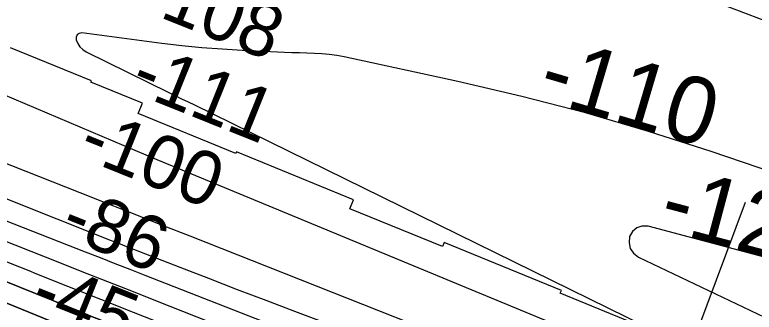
# Model space of a CAD drawing. Extents: x 3734862 to 3772949, y 391520 to 417239.
# Drawn here: x 3741807 to 3742730, y 405557 to 405929 of the extents above; entities that cross this region are included whole.
import ezdxf

# ---------------------------------------------------------------- set-up
doc = ezdxf.new("R2010")
doc.units = 0
for name, color, linetype in [('V-RIVR-EDGE', 7, 'Continuous'), ('V-RIVR-RANG', 7, 'Continuous'), ('V-RRAP-RVMT', 7, 'Continuous'), ('V-TOPO-DPTH', 7, 'Continuous'), ('V-TOPO-MAJR', 7, 'Continuous'), ('V-TOPO-MINR', 7, 'Continuous'), ('V-TOPO-MINR-IDEN', 7, 'Continuous')]:
    doc.layers.add(name, color=color, linetype=linetype)

msp = doc.modelspace()

# ---------------------------------------------------------------- linework, layer by layer
at = {"layer": 'V-RIVR-EDGE'}
msp.add_spline([(3740284.23, 406091.5), (3740310.88, 406078.89), (3740348.85, 406061.82), (3740353.7, 406060.59), (3740364.62, 406059.35), (3740372.7, 406056.5), (3740387.63, 406044.33), (3740395.71, 406041.89), (3740409.04, 406036.6), (3740430.04, 406026.44), (3740442.56, 406019.13), (3740451.45, 406015.46), (3740466, 406012.6), (3740476.5, 406010.15), (3740489.43, 406005.67), (3740507.61, 405997.13), (3740522.95, 405989), (3740544.36, 405977.63), (3740556.47, 405971.53), (3740569.81, 405967.86), (3740577.49, 405966.22), (3740592.04, 405964.57), (3740596.89, 405964.56), (3740607.4, 405960.08), (3740616.68, 405953.19), (3740635.67, 405946.27), (3740666.77, 405930.82), (3740697.87, 405917.81), (3740711.61, 405913.73), (3740727.77, 405908.03), (3740737.46, 405903.96), (3740772.6, 405884.87), (3740794.41, 405876.73), (3740819.46, 405866.96), (3740836.42, 405858.83), (3740859.04, 405847.05), (3740882.05, 405833.24), (3740901.84, 405822.28), (3740929.3, 405808.05), (3740946.26, 405798.31), (3740968.88, 405787.33), (3740998.36, 405770.68), (3741025.41, 405754.04), (3741050.85, 405741.44), (3741073.47, 405730.06), (3741090.84, 405721.93), (3741112.25, 405712.98), (3741151.03, 405698.33), (3741164.76, 405692.23), (3741182.94, 405682.88), (3741205.16, 405675.14), (3741229.4, 405665.78), (3741250.81, 405658.45), (3741277.48, 405649.89), (3741303.74, 405640.12), (3741333.23, 405627.52), (3741357.46, 405614.92), (3741386.54, 405602.72), (3741400.29, 405601.07), (3741418.87, 405593.74), (3741447.55, 405583.56), (3741468.56, 405576.63), (3741486.74, 405569.72), (3741500.88, 405562.4), (3741512.59, 405556.71), (3741522.69, 405552.64), (3741537.24, 405548.56), (3741581.27, 405532.28), (3741608.74, 405519.68), (3741642.25, 405499.78), (3741662.84, 405486.79), (3741679, 405477.85), (3741697.17, 405467.7), (3741715.33, 405455.12), (3741729.87, 405447.8), (3741754.11, 405435.61), (3741802.57, 405410.02), (3741822.76, 405401.07), (3741865.57, 405380.34), (3741892.23, 405366.12), (3741915.66, 405356.36), (3741930.6, 405350.26), (3741951.21, 405343.33), (3741972.63, 405337.62), (3742009, 405331.06), (3742028.4, 405323.73), (3742041.72, 405317.23), (3742042.52, 405313.99), (3742046.97, 405311.15), (3742058.68, 405307.89), (3742068.79, 405307.86), (3742073.65, 405307.85), (3742079.72, 405310.67), (3742088.62, 405312.26), (3742095.08, 405310.22), (3742118.51, 405300.06), (3742134.27, 405294.76), (3742159.72, 405286.61), (3742182.35, 405279.28), (3742201.34, 405273.97), (3742222.36, 405268.26), (3742239.73, 405262.15), (3742263.56, 405253.19), (3742278.91, 405245.07), (3742307.99, 405229.63), (3742326.16, 405219.48), (3742346.35, 405209.72), (3742373.82, 405199.55), (3742400.89, 405188.16), (3742413.41, 405180.44), (3742429.96, 405170.29), (3742436, 405161.79), (3742439.22, 405154.9), (3742444.47, 405149.63), (3742450.53, 405147.6), (3742468.31, 405143.91), (3742478.41, 405141.06), (3742497.4, 405134.14), (3742510.32, 405128.04), (3742527.69, 405119.91), (3742545.06, 405110.97), (3742567.68, 405100.4), (3742590.7, 405089.83), (3742639.16, 405063.83), (3742649.27, 405062.19), (3742658.97, 405062.16), (3742667.46, 405062.55), (3742676.76, 405060.5), (3742690.9, 405056.02), (3742714.33, 405045.85), (3742740.98, 405032.04), (3742759.96, 405022.29), (3742790.25, 405004.82), (3742814.09, 404997.08), (3742826.61, 404993.01), (3742844.39, 404988.11), (3742862.98, 404984.02), (3742878.74, 404979.94), (3742899.75, 404972.2), (3742910.66, 404970.15), (3742935.31, 404961.6), (3742961.17, 404953.85), (3742978.54, 404947.34), (3742993.89, 404940.02), (3743010.45, 404933.92), (3743026.22, 404931.45), (3743054.51, 404925.72), (3743082.4, 404921.61), (3743104.23, 404917.51), (3743119.99, 404913.83), (3743140.19, 404908.12), (3743171.31, 404899.96), (3743202.02, 404891.79), (3743227.88, 404884.05), (3743293.35, 404868.11)], degree=3, dxfattribs=at)
at = {"layer": 'V-RIVR-RANG'}
msp.add_line((3742411.03, 404870.43), (3742719.54, 405694.57), dxfattribs=at)
at = {"layer": 'V-RRAP-RVMT'}
for p, q in [((3741902.48, 405846.27), (3741801.38, 405887.78)), ((3741901.89, 405844.84), (3741902.48, 405846.27)), ((3741966.27, 405818.38), (3741901.89, 405844.84)), ((3741961.08, 405805.78), (3741966.27, 405818.38)), ((3742082.98, 405755.77), (3741961.08, 405805.78)), ((3742083.78, 405757.68), (3742082.98, 405755.77)), ((3742229.99, 405697.64), (3742083.78, 405757.68)), ((3742225.44, 405686.61), (3742229.99, 405697.64)), ((3742341.14, 405639.16), (3742225.44, 405686.61)), ((3742343.3, 405644.42), (3742341.14, 405639.16)), ((3742489.62, 405584.33), (3742343.3, 405644.42)), ((3742488.26, 405581.04), (3742489.62, 405584.33)), ((3742619.64, 405527.09), (3742488.26, 405581.04))]:
    msp.add_line(p, q, dxfattribs=at)
at = {"layer": 'V-TOPO-DPTH'}
for points in [[(3743361.03, 405005.12), (3743264.08, 405033.99), (3743167.44, 405063.88), (3743071, 405094.46), (3742792.58, 405184.37), (3742771.64, 405191.29), (3742750.77, 405198.39), (3742729.99, 405205.77), (3742709.28, 405213.33), (3742484.84, 405297.03), (3742386.12, 405334.26), (3742287.59, 405371.99), (3742189.35, 405410.46), (3742091.3, 405449.43), (3741929.98, 405514.23), (3741912.74, 405521.18), (3741895.5, 405528.15), (3741878.28, 405535.15), (3741861.07, 405542.17), (3741377.23, 405740.01)], [(3741377.23, 405740.01), (3741861.07, 405542.17), (3741878.28, 405535.15), (3741895.5, 405528.15), (3741912.74, 405521.18), (3741929.98, 405514.23), (3742091.3, 405449.43), (3742189.35, 405410.46), (3742287.59, 405371.99), (3742386.12, 405334.26), (3742484.84, 405297.03), (3742709.28, 405213.33), (3742729.99, 405205.77), (3742750.77, 405198.39), (3742771.64, 405191.29), (3742792.58, 405184.37), (3743071, 405094.46), (3743167.44, 405063.88), (3743264.08, 405033.99), (3743361.03, 405005.12)], [(3743608.54, 404969.82), (3743163.59, 405092.85), (3743095.73, 405112.17), (3743028.08, 405132.16), (3742960.74, 405153.18), (3742893.61, 405174.88), (3742779.49, 405212.72), (3742769.6, 405216.08), (3742759.74, 405219.53), (3742749.93, 405223.12), (3742740.15, 405226.81), (3742102.5, 405472.6), (3742069.45, 405485.43), (3742036.43, 405498.35), (3742003.47, 405511.42), (3741970.56, 405524.59), (3741916.27, 405546.44), (3741910.52, 405548.76), (3741904.78, 405551.08), (3741899.03, 405553.4), (3741893.29, 405555.73), (3741793.51, 405596.2)], [(3743608.54, 404969.82), (3743163.59, 405092.85), (3743095.73, 405112.17), (3743028.08, 405132.16), (3742960.74, 405153.18), (3742893.61, 405174.88), (3742779.49, 405212.72), (3742769.6, 405216.08), (3742759.74, 405219.53), (3742749.93, 405223.12), (3742740.15, 405226.81), (3742102.5, 405472.6), (3742069.45, 405485.43), (3742036.43, 405498.35), (3742003.47, 405511.42), (3741970.56, 405524.59), (3741916.27, 405546.44), (3741910.52, 405548.76), (3741904.78, 405551.08), (3741899.03, 405553.4), (3741893.29, 405555.73), (3741793.51, 405596.2)]]:
    msp.add_lwpolyline(points, dxfattribs=at)
at = {"layer": 'V-TOPO-MAJR'}
for points in [[(3741173.2, 406092.75), (3741984.41, 405747.97), (3742807.36, 405407), (3742820.91, 405401.54), (3742834.53, 405396.26), (3742848.26, 405391.25), (3742862.05, 405386.42), (3743039.82, 405326.16), (3743142.84, 405292.3), (3743246.26, 405259.73), (3743350.26, 405229.09), (3743454.66, 405199.74), (3743671.51, 405140.96), (3743703.12, 405132.34), (3743734.71, 405123.68), (3743766.29, 405114.93), (3743797.84, 405106.13), (3743838.8, 405094.66), (3743890.8, 405079.98), (3743942.76, 405065.18), (3743994.66, 405050.18), (3744046.53, 405035.05), (3744456.13, 404914.76)], [(3743414.39, 405730.97), (3743322.06, 405751.12), (3743229.97, 405772.47), (3743077.81, 405809.35), (3743046.92, 405817.32), (3743016.21, 405825.88), (3742985.75, 405835.35), (3742955.48, 405845.41), (3742887.69, 405869.05), (3742823.82, 405891.83), (3742760.17, 405915.19), (3742696.84, 405939.43)], [(3741782.75, 405625.7), (3741826.43, 405608.26), (3741831.81, 405606.11), (3741872.82, 405589.78), (3741913.82, 405573.44), (3741954.83, 405557.11), (3741995.83, 405540.78), (3742397.73, 405380.77), (3742459.13, 405356.39), (3742520.55, 405332.07), (3742582.02, 405307.87), (3742643.51, 405283.73), (3742763.54, 405236.74)]]:
    msp.add_lwpolyline(points, dxfattribs=at)
at = {"layer": 'V-TOPO-MINR'}
for points in [[(3741117.9, 405937.86), (3741894.7, 405632.82), (3741913.32, 405625.51), (3741931.93, 405618.2), (3741950.54, 405610.89), (3741969.15, 405603.59), (3742125.97, 405542.03), (3742223.13, 405504.32), (3742320.49, 405467.11), (3742418.12, 405430.66), (3742515.95, 405394.7), (3742754.75, 405307.96), (3742773.18, 405301.41), (3742791.68, 405295.04), (3742810.26, 405288.93), (3742828.9, 405283), (3742992.21, 405232.3), (3743092.6, 405201.3), (3743193.05, 405170.53), (3743293.6, 405140.07), (3743394.22, 405109.84)], [(3742913.83, 405677.13), (3742676.54, 405758.04), (3742598.39, 405783.17), (3742519.74, 405806.47), (3742440.32, 405827.01), (3742360.4, 405845.71), (3742218.11, 405876.4), (3742208.91, 405878.11), (3742199.67, 405879.47), (3742190.37, 405880.3), (3742181.03, 405880.78), (3742171.65, 405881.02), (3742162.28, 405881.31), (3742152.91, 405881.66), (3742143.54, 405882.05), (3742090.85, 405884.41), (3742065.7, 405885.86), (3742040.6, 405887.74), (3742015.55, 405890.27), (3741990.53, 405893.24), (3741890.65, 405906.38), (3741887.13, 405905.61), (3741884.57, 405904.02), (3741883.45, 405901.23), (3741883.29, 405897.63), (3741885.4, 405893.01), (3741888.12, 405888.91), (3741891.75, 405885.6), (3741895.99, 405882.8), (3741999.21, 405832.02), (3742007.21, 405828.08), (3742015.21, 405824.15), (3742023.22, 405820.21), (3742031.22, 405816.28), (3742758.77, 405458.79)], [(3741768.7, 405754), (3741888.15, 405706.73), (3741922.45, 405693.15), (3741956.75, 405679.58), (3741991.05, 405666.01), (3742025.35, 405652.44), (3742634.65, 405411.39), (3742664.19, 405399.89), (3742693.82, 405388.6), (3742723.56, 405377.64), (3742753.39, 405366.88), (3742783.32, 405356.45), (3742813.33, 405346.23), (3742843.45, 405336.33), (3742873.64, 405326.65), (3743710.15, 405063.08), (3744491.27, 404811.88)], [(3741377.23, 405740.01), (3741861.07, 405542.17), (3741878.28, 405535.15), (3741895.5, 405528.15), (3741912.74, 405521.18), (3741929.98, 405514.23), (3742091.3, 405449.43), (3742189.35, 405410.46), (3742287.59, 405371.99), (3742386.12, 405334.26), (3742484.84, 405297.03), (3742709.28, 405213.33), (3742729.99, 405205.77), (3742750.77, 405198.39), (3742771.64, 405191.29), (3742792.58, 405184.37), (3743071, 405094.46), (3743167.44, 405063.88), (3743264.08, 405033.99), (3743361.03, 405005.12)], [(3741587.56, 405728.15), (3741862.86, 405619.25), (3741892.81, 405607.4), (3741922.76, 405595.55), (3741952.72, 405583.7), (3741982.67, 405571.85), (3742458.88, 405383.5), (3742511.92, 405362.88), (3742565.12, 405342.69), (3742618.56, 405323.13), (3742672.15, 405304), (3742713.7, 405289.44), (3742746.72, 405278.16), (3742779.86, 405267.23), (3742813.15, 405256.83), (3742846.56, 405246.77), (3743244.78, 405130.27), (3743318.14, 405108.75), (3743391.48, 405087.16)], [(3741791.59, 405701.13), (3741927.36, 405646.92), (3741934.33, 405644.15), (3741941.3, 405641.38), (3741948.29, 405638.64), (3741955.27, 405635.9), (3742012.84, 405613.42), (3742048.64, 405599.53), (3742084.47, 405585.73), (3742120.36, 405572.07), (3742156.29, 405558.51), (3742786.72, 405322.02), (3742793.82, 405319.41), (3742800.94, 405316.86), (3742808.09, 405314.41), (3742815.26, 405312.02), (3742892.15, 405286.93), (3742937.83, 405272.2), (3742983.58, 405257.69), (3743029.44, 405243.51), (3743075.36, 405229.55), (3743627.85, 405063.71)], [(3742843.27, 405599.48), (3742597.85, 405664.63), (3742590.21, 405664.68), (3742583.63, 405662.84), (3742578.61, 405658.19), (3742574.65, 405651.66), (3742574.16, 405643.77), (3742575.58, 405636.71), (3742579.85, 405630.93), (3742586.02, 405625.98), (3742848.25, 405500.97)], [(3741793.51, 405596.2), (3741893.29, 405555.73), (3741899.03, 405553.4), (3741904.78, 405551.08), (3741910.52, 405548.76), (3741916.27, 405546.44), (3741970.56, 405524.59), (3742003.47, 405511.42), (3742036.43, 405498.35), (3742069.45, 405485.43), (3742102.5, 405472.6), (3742740.15, 405226.81), (3742749.93, 405223.12), (3742759.74, 405219.53), (3742769.6, 405216.08), (3742779.49, 405212.72), (3742893.61, 405174.88), (3742960.74, 405153.18), (3743028.08, 405132.16), (3743095.73, 405112.17), (3743163.59, 405092.85), (3743608.54, 404969.82)]]:
    msp.add_lwpolyline(points, dxfattribs=at)

# ---------------------------------------------------------------- texts
at = {"layer": 'V-RIVR-RANG'}
for s, p in [('-108', (3741958.55, 405937.78)), ('-111', (3741948.22, 405834.16)), ('-100', (3741883.32, 405752.47)), ('-86', (3741860.75, 405653.77)), ('-45', (3741822.77, 405561.26))]:
    msp.add_text(s, height=67, rotation=338.12172, dxfattribs=at).set_placement(p)
at = {"layer": 'V-TOPO-MINR-IDEN'}
for s, rotation, p in [('-110', 343.50155, (3742457.28, 405824.99)), ('-120', 345.13219, (3742608.58, 405661.81))]:
    msp.add_text(s, height=83, rotation=rotation, dxfattribs=at).set_placement(p)

doc.saveas('drawing.dxf')
